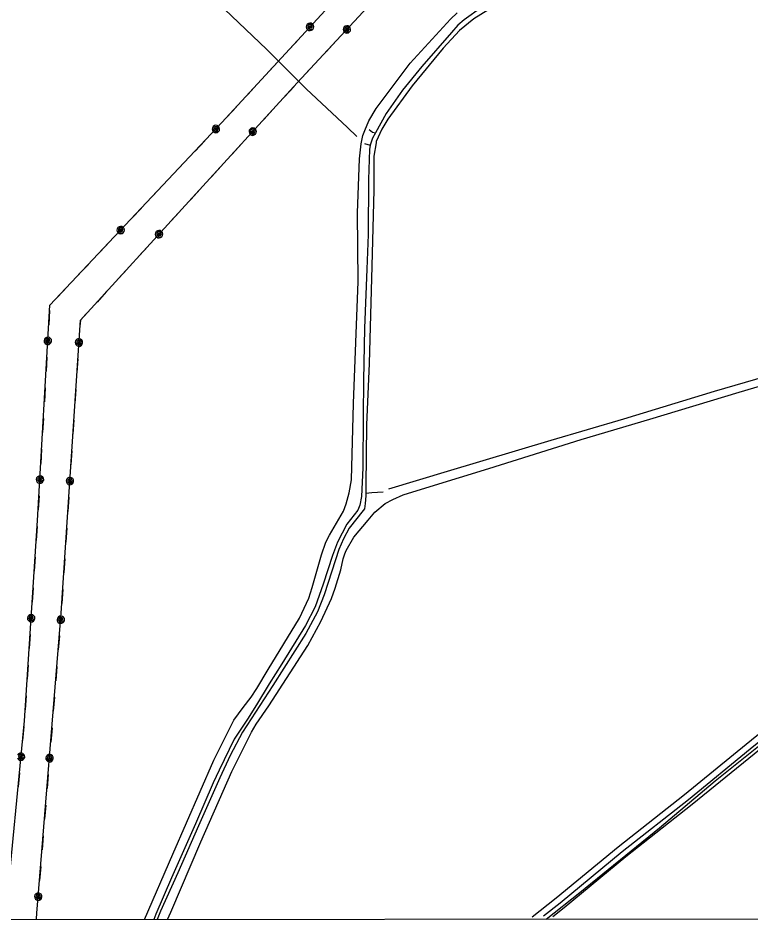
# Model space of a CAD drawing. Extents: x 3281947 to 3319794, y 715894 to 741249.
# Drawn here: x 3287110 to 3288873, y 721271 to 723439 of the extents above; entities that cross this region are included whole.
import ezdxf

# ---------------------------------------------------------------- set-up
doc = ezdxf.new("R2010")
doc.units = 0
for name, color, linetype in [('V-DTCH-CNTR', 7, 'Continuous'), ('V-GRID-FRAM', 7, 'Continuous'), ('V-ROAD-CNTR', 7, 'Continuous'), ('V-TOPO-SHOR', 7, 'Continuous'), ('V-UTIL-LINE', 7, 'Continuous')]:
    doc.layers.add(name, color=color, linetype=linetype)

msp = doc.modelspace()

# ---------------------------------------------------------------- linework, layer by layer
at = {"layer": 'V-DTCH-CNTR'}
for points in [[(3287414.5, 721271.8), (3287482.3, 721428.9), (3287580.8, 721655.2), (3287612.1, 721717.3), (3287629.1, 721751.1), (3287651.6, 721781.5), (3287670.7, 721806.4), (3287684.4, 721827.1), (3287711.6, 721873.4), (3287787.3, 721996.3), (3287809.7, 722044.6), (3287817.1, 722070.1), (3287840.1, 722148.6), (3287850.2, 722179.7), (3287859.1, 722196.2), (3287892.5, 722254.2), (3287899.3, 722271.5), (3287906.7, 722297.7), (3287912, 722329.3), (3287916.5, 722512.4), (3287927.9, 722806.3), (3287926.2, 722971.4), (3287931, 723100.8), (3287934.9, 723137.3), (3287938.9, 723157.2), (3287943.7, 723169), (3287953.9, 723192.4), (3287971.6, 723222.1), (3288052.8, 723330.6), (3288149.9, 723437.1), (3288166.4, 723452.3)], [(3290050.8, 722595.4), (3289922.9, 722515.3), (3289768.2, 722399.1), (3289562.8, 722229.5), (3289356.7, 722064.7), (3289149.8, 721896.5), (3288966.4, 721749.1), (3288786.3, 721604.5), (3288652.4, 721491.9), (3288461.4, 721336.2), (3288380.4, 721272.3)], [(3287469.6, 721271.8), (3287477.5, 721289.4), (3287549.7, 721458.8), (3287624.6, 721627.6), (3287658.7, 721696.8), (3287671.6, 721722.4), (3287683.2, 721741.7), (3287713.3, 721786.1), (3287807, 721930.8), (3287838.4, 721988.2), (3287864.3, 722043.6), (3287872.5, 722068.4), (3287886, 722112.7), (3287892.1, 722139.6), (3287896.1, 722151.3), (3287899.5, 722159), (3287917.3, 722191.5), (3287952.2, 722232.4), (3287968, 722251.1), (3287992.7, 722271.9), (3288011.3, 722281.7), (3288036.1, 722292.9), (3288101.5, 722313.2), (3288242.6, 722356.1), (3288464.4, 722426.4), (3288629.6, 722474.9), (3288843.8, 722539.6), (3288998.8, 722586)]]:
    msp.add_lwpolyline(points, dxfattribs=at)
at = {"layer": 'V-GRID-FRAM'}
msp.add_lwpolyline([(3286080.7, 739456.2), (3317564.6, 739474.5), (3317583.1, 721289.3), (3286083.3, 721271), (3286080.7, 739456.2)], dxfattribs=at)
at = {"layer": 'V-ROAD-CNTR'}
for points in [[(3290009.6, 722622.1), (3289972.5, 722599.3), (3289845.7, 722491.1), (3289640.8, 722330.1), (3289467.3, 722186.9), (3289264.9, 722020.2), (3289144.9, 721925), (3289005.3, 721809.7), (3288861, 721693), (3288712.6, 721571.8), (3288553.2, 721446.1), (3288404.4, 721323.2), (3288346.3, 721277.9)], [(3290031.2, 722617.8), (3289981.4, 722587.1), (3289855.2, 722479.5), (3289650.2, 722318.4), (3289476.9, 722175.4), (3289274.4, 722008.5), (3289154.4, 721913.3), (3289014.8, 721798), (3288870.5, 721681.4), (3288722, 721560.1), (3288562.6, 721434.4), (3288413.8, 721311.5), (3288373.9, 721280.4)], [(3290027.2, 722597.7), (3289990.2, 722574.9), (3289864.7, 722467.9), (3289659.6, 722306.7), (3289486.4, 722163.8), (3289283.8, 721996.9), (3289163.8, 721901.7), (3289024.3, 721786.4), (3288880, 721669.7), (3288731.3, 721548.4), (3288572, 721422.8), (3288423.2, 721299.8), (3288396.4, 721278.9)]]:
    msp.add_lwpolyline(points, dxfattribs=at)
at = {"layer": 'V-TOPO-SHOR'}
msp.add_line((3287943.2, 723138), (3287957.1, 723133.9), dxfattribs=at)
for points in [[(3287151.3, 723907.5), (3287255, 723803.2), (3287381.3, 723679.5), (3287505.9, 723558.7), (3287607.8, 723459.7), (3287707.9, 723364.9), (3287803.3, 723269.4), (3287902.2, 723176.3), (3287924.5, 723154.5)], [(3288592.1, 723685.5), (3288561.4, 723664), (3288435.6, 723589.8), (3288306.8, 723513.2), (3288225.3, 723465.3), (3288182.8, 723434.9), (3288168.1, 723422.3), (3288152.2, 723405), (3288081.5, 723322.9), (3288035, 723265.7), (3287995.1, 723209.8), (3287969.9, 723163.4)], [(3288279.7, 723484), (3288206.5, 723437.4), (3288171.7, 723409.3), (3288132.8, 723367), (3288058.1, 723276.5), (3287999.3, 723196.7), (3287985.2, 723172.4), (3287971.7, 723142.6), (3287971.7, 723139.1), (3287966, 723107.6), (3287965.9, 723026.5), (3287961, 722842.7), (3287954.6, 722609.2), (3287947.8, 722461.5), (3287946.2, 722315.1), (3287946.3, 722296.5)], [(3287954.8, 723171.3), (3287962.7, 723165.4), (3287969.9, 723163.4)], [(3287969.9, 723163.4), (3287962.8, 723150.3), (3287957.1, 723133.9)], [(3287957.1, 723133.9), (3287957, 723133.7), (3287955.2, 723123.6), (3287952.7, 723051.3), (3287952.3, 722919.1), (3287949.2, 722835.5), (3287942.9, 722693.8), (3287941.2, 722568.2), (3287939.9, 722483.4), (3287938.9, 722357.8), (3287936.3, 722289), (3287932.3, 722268.2), (3287927.6, 722256.4), (3287901.1, 722222.4), (3287878.3, 722179.6), (3287866, 722147), (3287843.9, 722078.1), (3287824.6, 722023.5), (3287801.2, 721978.9), (3287744.8, 721886.7), (3287714.3, 721838.5), (3287683.7, 721788), (3287662, 721754), (3287629.7, 721705.3), (3287593.9, 721631), (3287579.3, 721600.7), (3287537.2, 721502), (3287479.3, 721372.5), (3287441.8, 721285.2), (3287436.4, 721271.8)], [(3289814.1, 722857.3), (3289714.3, 722822.2), (3289470.5, 722748.5), (3289185.4, 722660.3), (3288957.6, 722592.1), (3288784.2, 722541.9), (3288565.9, 722474.9), (3288391.4, 722424.1), (3288141.7, 722349.2), (3288001.3, 722306.4)], [(3287946.3, 722296.5), (3287946.4, 722290.8), (3287944.7, 722271.9), (3287943, 722259.4), (3287940.1, 722255.2), (3287906.5, 722213), (3287892.4, 722187.4), (3287881.3, 722161.3), (3287864.4, 722109.6), (3287846.4, 722052.6), (3287830, 722012.2), (3287801.9, 721959.9), (3287723.2, 721835), (3287650.3, 721722.6), (3287620.4, 721666.7), (3287595.2, 721612.6), (3287544.3, 721497.3), (3287494.6, 721384.5), (3287453, 721292.4), (3287444.7, 721271.8)], [(3287988.2, 722299.4), (3287960.6, 722297.7), (3287946.3, 722296.5)]]:
    msp.add_lwpolyline(points, dxfattribs=at)
at = {"layer": 'V-UTIL-LINE'}
for points in [[(3287080.2, 721275.6), (3287125.4, 721749.4), (3287157.3, 722231.2), (3287186.6, 722748.9), (3287600.6, 723188.2), (3288021, 723645.4), (3288439.9, 724099.9), (3288853.3, 724564.2), (3289274.8, 725005.1), (3289696, 725470.1), (3289037.8, 725791.2), (3289284, 726324.1), (3290062.5, 727162.4), (3290458.6, 727598.5), (3290857.5, 728027.3), (3291251.9, 728452), (3291653.6, 728887), (3292064.5, 729313.5), (3291931.6, 729942.8)], [(3287155.6, 721287), (3287214.3, 722008.6), (3287260.1, 722712.9), (3287781.5, 723283.4), (3288276.8, 723817.8), (3288713.6, 724274.8), (3289221.6, 724855.4), (3289555, 725216.2), (3289821.6, 725502.7), (3289284, 726324.1)], [(3287812.2, 723418.3), (3287815, 723417.9), (3287814, 723420), (3287811.2, 723420.3), (3287809.5, 723418), (3287811.9, 723415.5), (3287816.6, 723415.6), (3287817.9, 723419.7), (3287815.3, 723423.8), (3287810.8, 723423.8), (3287807.1, 723421.3), (3287806.8, 723416.5), (3287810.7, 723412.5), (3287818.8, 723412.2), (3287820.6, 723415.2), (3287821.2, 723418.7), (3287820.3, 723422.1), (3287818.3, 723425), (3287815.3, 723426.8), (3287811.8, 723427.3), (3287808.4, 723426.5), (3287805.6, 723424.4), (3287803.7, 723421.4), (3287803.2, 723418), (3287804, 723414.5), (3287806.1, 723411.7), (3287809.1, 723409.9), (3287812.6, 723409.3), (3287816, 723410.2), (3287818.8, 723412.2)], [(3287900.8, 723412.1), (3287903.7, 723411.7), (3287902.6, 723413.8), (3287899.9, 723414.1), (3287898.1, 723411.8), (3287900.5, 723409.4), (3287905.2, 723409.4), (3287906.5, 723413.5), (3287904, 723417.6), (3287899.4, 723417.7), (3287895.7, 723415.1), (3287895.5, 723410.3), (3287899.3, 723406.3), (3287907.4, 723406), (3287909.3, 723409), (3287909.8, 723412.5), (3287909, 723415.9), (3287906.9, 723418.8), (3287903.9, 723420.6), (3287900.5, 723421.1), (3287897.1, 723420.3), (3287894.2, 723418.3), (3287892.4, 723415.3), (3287891.8, 723411.8), (3287892.6, 723408.4), (3287894.7, 723405.5), (3287897.7, 723403.7), (3287901.2, 723403.2), (3287904.6, 723404), (3287907.4, 723406)], [(3287785.8, 723389.6), (3287762.8, 723364.6)], [(3287874.3, 723383.6), (3287851.2, 723358.6)], [(3287735.7, 723335.1), (3287712.7, 723310.1)], [(3287824, 723329.3), (3287800.9, 723304.3)], [(3287685.6, 723280.7), (3287662.6, 723255.6)], [(3287773.8, 723274.9), (3287750.8, 723249.8)], [(3287635.5, 723226.2), (3287612.5, 723201.2)], [(3287723.9, 723220.3), (3287700.9, 723195.2)], [(3287585.9, 723172.6), (3287588.8, 723172.2), (3287587.8, 723174.3), (3287585, 723174.6), (3287583.3, 723172.3), (3287585.6, 723169.8), (3287590.3, 723169.9), (3287591.7, 723173.9), (3287589.2, 723178.1), (3287584.6, 723178.2), (3287580.9, 723175.6), (3287580.6, 723170.8), (3287584.3, 723166.8), (3287592.5, 723166.5), (3287594.4, 723169.4), (3287594.9, 723172.9), (3287594.2, 723176.3), (3287592.1, 723179.2), (3287589.1, 723181), (3287585.7, 723181.6), (3287582.3, 723180.8), (3287579.4, 723178.8), (3287577.5, 723175.8), (3287576.9, 723172.4), (3287577.7, 723168.9), (3287579.8, 723166.1), (3287582.7, 723164.2), (3287586.2, 723163.6), (3287589.6, 723164.4), (3287592.5, 723166.5)], [(3287674.6, 723166.4), (3287677.5, 723166), (3287676.4, 723168.1), (3287673.7, 723168.4), (3287671.9, 723166), (3287674.3, 723163.6), (3287679, 723163.7), (3287680.3, 723167.8), (3287677.7, 723171.9), (3287673.2, 723171.9), (3287669.5, 723169.4), (3287669.3, 723164.5), (3287673.1, 723160.6), (3287681.2, 723160.4), (3287683.1, 723163.4), (3287683.6, 723166.8), (3287682.8, 723170.2), (3287680.7, 723173.1), (3287677.7, 723174.9), (3287674.2, 723175.4), (3287670.8, 723174.6), (3287668, 723172.5), (3287666.1, 723169.5), (3287665.6, 723166), (3287666.4, 723162.6), (3287668.5, 723159.8), (3287671.5, 723158), (3287675, 723157.4), (3287678.4, 723158.3), (3287681.2, 723160.4)], [(3287559.2, 723144.2), (3287535.9, 723119.5)], [(3287648.3, 723137.6), (3287625.4, 723112.5)], [(3287508.4, 723090.4), (3287485.1, 723065.7)], [(3287598.4, 723083), (3287575.4, 723057.9)], [(3287457.7, 723036.5), (3287434.4, 723011.8)], [(3287548.5, 723028.4), (3287525.5, 723003.3)], [(3287406.9, 722982.7), (3287383.6, 722958)], [(3287498.5, 722973.8), (3287475.6, 722948.7)], [(3287356.9, 722929.6), (3287359.7, 722929.1), (3287358.7, 722931.2), (3287356, 722931.6), (3287354.2, 722929.2), (3287356.6, 722926.8), (3287361.2, 722926.8), (3287362.6, 722930.8), (3287360.1, 722935), (3287355.5, 722935.1), (3287351.8, 722932.6), (3287351.5, 722927.8), (3287355.3, 722923.8), (3287363.4, 722923.4), (3287365.3, 722926.4), (3287365.9, 722929.8), (3287365.1, 722933.3), (3287363, 722936.1), (3287360.1, 722938), (3287356.6, 722938.6), (3287353.2, 722937.8), (3287350.3, 722935.7), (3287348.5, 722932.8), (3287347.9, 722929.3), (3287348.7, 722925.9), (3287350.7, 722923), (3287353.7, 722921.2), (3287357.1, 722920.6), (3287360.6, 722921.4), (3287363.4, 722923.4)], [(3287449.3, 722919.9), (3287452.1, 722919.5), (3287451.1, 722921.5), (3287448.3, 722921.8), (3287446.6, 722919.5), (3287449, 722917.1), (3287453.7, 722917.2), (3287455, 722921.2), (3287452.4, 722925.3), (3287447.8, 722925.4), (3287444.2, 722922.8), (3287443.9, 722918), (3287447.8, 722914), (3287455.9, 722913.8), (3287457.8, 722916.8), (3287458.3, 722920.3), (3287457.4, 722923.7), (3287455.4, 722926.5), (3287452.4, 722928.3), (3287448.9, 722928.9), (3287445.5, 722928), (3287442.6, 722925.9), (3287440.8, 722922.9), (3287440.3, 722919.5), (3287441.1, 722916.1), (3287443.2, 722913.2), (3287446.2, 722911.4), (3287449.7, 722910.9), (3287453.1, 722911.7), (3287455.9, 722913.8)], [(3287330.1, 722901.2), (3287306.8, 722876.4)], [(3287423, 722891.1), (3287400.1, 722866)], [(3287279.4, 722847.3), (3287256, 722822.6)], [(3287373.1, 722836.5), (3287350.1, 722811.4)], [(3287228.6, 722793.5), (3287205.3, 722768.7)], [(3287323.1, 722781.8), (3287300.2, 722756.7)], [(3287185.9, 722736.2), (3287184, 722702.2)], [(3287273.2, 722727.2), (3287260.1, 722712.9), (3287259.2, 722698.3)], [(3287181.8, 722663.3), (3287184.2, 722664.8), (3287182.1, 722665.7), (3287179.8, 722664.2), (3287179.9, 722661.3), (3287183.3, 722661), (3287186.9, 722664), (3287185.3, 722668), (3287180.7, 722669.5), (3287177.2, 722666.6), (3287176, 722662.3), (3287178.8, 722658.5), (3287184.3, 722657.8), (3287190.8, 722662.8), (3287190.3, 722666.3), (3287188.5, 722669.3), (3287185.7, 722671.4), (3287182.3, 722672.3), (3287178.8, 722671.8), (3287175.8, 722670), (3287173.7, 722667.2), (3287172.8, 722663.8), (3287173.3, 722660.3), (3287175.1, 722657.3), (3287177.9, 722655.2), (3287181.3, 722654.3), (3287184.7, 722654.8), (3287187.8, 722656.6), (3287189.9, 722659.4), (3287190.8, 722662.8)], [(3287256.7, 722659.4), (3287259.1, 722660.9), (3287257, 722661.8), (3287254.7, 722660.3), (3287254.8, 722657.4), (3287258.2, 722657), (3287261.8, 722660), (3287260.3, 722664), (3287255.7, 722665.6), (3287252.1, 722662.8), (3287250.8, 722658.5), (3287253.7, 722654.6), (3287259.1, 722653.9), (3287265.6, 722658.8), (3287265.2, 722662.3), (3287263.4, 722665.3), (3287260.6, 722667.5), (3287257.2, 722668.4), (3287253.8, 722667.9), (3287250.7, 722666.2), (3287248.6, 722663.4), (3287247.7, 722660), (3287248.1, 722656.5), (3287249.9, 722653.5), (3287252.7, 722651.3), (3287256.1, 722650.4), (3287259.5, 722650.9), (3287262.6, 722652.6), (3287264.7, 722655.4), (3287265.6, 722658.8)], [(3287179.6, 722624.4), (3287177.6, 722590.4)], [(3287254.1, 722620.5), (3287251.9, 722586.6)], [(3287175.4, 722550.5), (3287173.5, 722516.5)], [(3287249.3, 722546.6), (3287247.1, 722512.7)], [(3287171.2, 722476.6), (3287169.3, 722442.6)], [(3287244.5, 722472.8), (3287242.3, 722438.9)], [(3287167, 722402.7), (3287165.1, 722368.8)], [(3287239.7, 722398.9), (3287237.5, 722365)], [(3287162.9, 722329.8), (3287165.4, 722331.3), (3287163.2, 722332.3), (3287160.9, 722330.8), (3287161.1, 722327.8), (3287164.5, 722327.5), (3287168, 722330.5), (3287166.5, 722334.5), (3287161.9, 722336.1), (3287158.3, 722333.2), (3287157.1, 722328.9), (3287159.9, 722325), (3287165.4, 722324.4), (3287171.9, 722329.3), (3287171.4, 722332.8), (3287169.6, 722335.8), (3287166.8, 722337.9), (3287163.4, 722338.8), (3287159.9, 722338.3), (3287156.9, 722336.5), (3287154.8, 722333.7), (3287153.9, 722330.3), (3287154.4, 722326.9), (3287156.2, 722323.8), (3287159, 722321.7), (3287162.4, 722320.8), (3287165.9, 722321.3), (3287168.9, 722323.1), (3287171, 722325.9), (3287171.9, 722329.3)], [(3287235, 722326.1), (3287237.4, 722327.6), (3287235.3, 722328.5), (3287233, 722327.1), (3287233.1, 722324.1), (3287236.5, 722323.7), (3287240.1, 722326.8), (3287238.6, 722330.7), (3287234, 722332.3), (3287230.4, 722329.5), (3287229.1, 722325.2), (3287232, 722321.3), (3287237.4, 722320.6), (3287243.9, 722325.5), (3287243.5, 722329), (3287241.7, 722332), (3287238.9, 722334.2), (3287235.6, 722335.1), (3287232.1, 722334.6), (3287229, 722332.9), (3287226.9, 722330.1), (3287226, 722326.7), (3287226.4, 722323.2), (3287228.2, 722320.2), (3287231, 722318), (3287234.4, 722317.1), (3287237.9, 722317.6), (3287240.9, 722319.3), (3287243, 722322.1), (3287243.9, 722325.5)], [(3287160.7, 722290.9), (3287158.8, 722256.9)], [(3287232.4, 722287.2), (3287230.2, 722253.3)], [(3287156.4, 722217), (3287154.1, 722183.1)], [(3287227.6, 722213.3), (3287225.4, 722179.4)], [(3287151.5, 722143.2), (3287149.2, 722109.3)], [(3287222.8, 722139.5), (3287220.6, 722105.6)], [(3287146.6, 722069.3), (3287144.3, 722035.4)], [(3287218, 722065.7), (3287215.8, 722031.7)], [(3287141.8, 721996.5), (3287144.2, 721998), (3287142.1, 721998.9), (3287139.8, 721997.5), (3287139.9, 721994.5), (3287143.3, 721994.1), (3287146.9, 721997.1), (3287145.4, 722001.1), (3287140.8, 722002.7), (3287137.2, 721999.9), (3287135.9, 721995.6), (3287138.8, 721991.7), (3287144.2, 721991), (3287150.7, 721995.9), (3287150.3, 721999.4), (3287148.5, 722002.4), (3287145.8, 722004.6), (3287142.4, 722005.5), (3287138.9, 722005), (3287135.8, 722003.3), (3287133.7, 722000.5), (3287132.8, 721997.1), (3287133.2, 721993.6), (3287135, 721990.6), (3287137.8, 721988.4), (3287141.2, 721987.5), (3287144.7, 721988), (3287147.7, 721989.7), (3287149.8, 721992.5), (3287150.7, 721995.9)], [(3287213, 721992.8), (3287215.5, 721994.3), (3287213.4, 721995.2), (3287211.1, 721993.8), (3287211.2, 721990.9), (3287214.5, 721990.4), (3287218.2, 721993.4), (3287216.7, 721997.4), (3287212.1, 721999.1), (3287208.5, 721996.3), (3287207.2, 721992), (3287210, 721988.1), (3287215.4, 721987.3), (3287222, 721992.1), (3287221.6, 721995.6), (3287219.9, 721998.6), (3287217.1, 722000.8), (3287213.8, 722001.8), (3287210.3, 722001.4), (3287207.2, 721999.7), (3287205, 721996.9), (3287204.1, 721993.6), (3287204.5, 721990.1), (3287206.2, 721987), (3287208.9, 721984.8), (3287212.3, 721983.9), (3287215.8, 721984.3), (3287218.9, 721986), (3287221, 721988.7), (3287222, 721992.1)], [(3287139.2, 721957.6), (3287136.9, 721923.7)], [(3287209.9, 721954), (3287207.1, 721920.1)], [(3287134.3, 721883.7), (3287132.1, 721849.8)], [(3287203.9, 721880.2), (3287201.1, 721846.3)], [(3287129.4, 721809.9), (3287127.2, 721776)], [(3287197.9, 721806.4), (3287195.1, 721772.6)], [(3287124.1, 721736.1), (3287120.9, 721702.3)], [(3287191.9, 721732.7), (3287189.1, 721698.8)], [(3287108.6, 721660.8), (3287110.3, 721657.7), (3287113, 721655.5), (3287116.3, 721654.5), (3287119.8, 721654.8), (3287122.9, 721656.5), (3287125.1, 721659.2), (3287126.2, 721662.6)], [(3287117.2, 721663.4), (3287119.7, 721664.8), (3287117.6, 721665.8), (3287115.3, 721664.4), (3287115.3, 721661.5), (3287118.7, 721661), (3287122.3, 721663.9), (3287120.9, 721668), (3287116.4, 721669.7), (3287112.7, 721667), (3287111.4, 721662.7), (3287114.1, 721658.7), (3287119.5, 721657.9), (3287126.2, 721662.6), (3287125.8, 721666.1), (3287124.1, 721669.2), (3287121.4, 721671.4), (3287118.1, 721672.4), (3287114.6, 721672), (3287111.5, 721670.4), (3287109.2, 721667.6)], [(3287186, 721659.9), (3287188.4, 721661.4), (3287186.3, 721662.3), (3287184, 721660.9), (3287184.1, 721658), (3287187.4, 721657.5), (3287191.1, 721660.5), (3287189.6, 721664.5), (3287185.1, 721666.2), (3287181.4, 721663.4), (3287180.1, 721659.1), (3287182.9, 721655.2), (3287188.3, 721654.4), (3287194.9, 721659.2), (3287194.5, 721662.7), (3287192.8, 721665.7), (3287190.1, 721667.9), (3287186.7, 721668.9), (3287183.2, 721668.5), (3287180.1, 721666.8), (3287177.9, 721664), (3287177, 721660.7), (3287177.4, 721657.2), (3287179.1, 721654.1), (3287181.8, 721651.9), (3287185.2, 721651), (3287188.7, 721651.4), (3287191.8, 721653.1), (3287194, 721655.8), (3287194.9, 721659.2)], [(3287113.5, 721624.6), (3287110.3, 721590.8)], [(3287182.8, 721621.1), (3287180, 721587.2)], [(3287176.8, 721547.3), (3287174, 721513.4)], [(3287170.8, 721473.5), (3287168, 721439.7)], [(3287164.8, 721399.8), (3287162, 721365.9)], [(3287158.9, 721327), (3287161.4, 721328.5), (3287159.3, 721329.4), (3287156.9, 721328), (3287157, 721325.1), (3287160.4, 721324.6), (3287164, 721327.6), (3287162.6, 721331.6), (3287158, 721333.3), (3287154.4, 721330.5), (3287153, 721326.2), (3287155.8, 721322.3), (3287161.3, 721321.5), (3287167.8, 721326.3), (3287167.4, 721329.8), (3287165.7, 721332.8), (3287163, 721335), (3287159.6, 721336), (3287156.1, 721335.6), (3287153, 721333.9), (3287150.9, 721331.1), (3287149.9, 721327.8), (3287150.3, 721324.3), (3287152, 721321.2), (3287154.8, 721319), (3287158.1, 721318.1), (3287161.6, 721318.5), (3287164.7, 721320.2), (3287166.9, 721322.9), (3287167.8, 721326.3)], [(3287154.6, 721274), (3287155.6, 721287)]]:
    msp.add_lwpolyline(points, dxfattribs=at)

doc.saveas('drawing.dxf')
